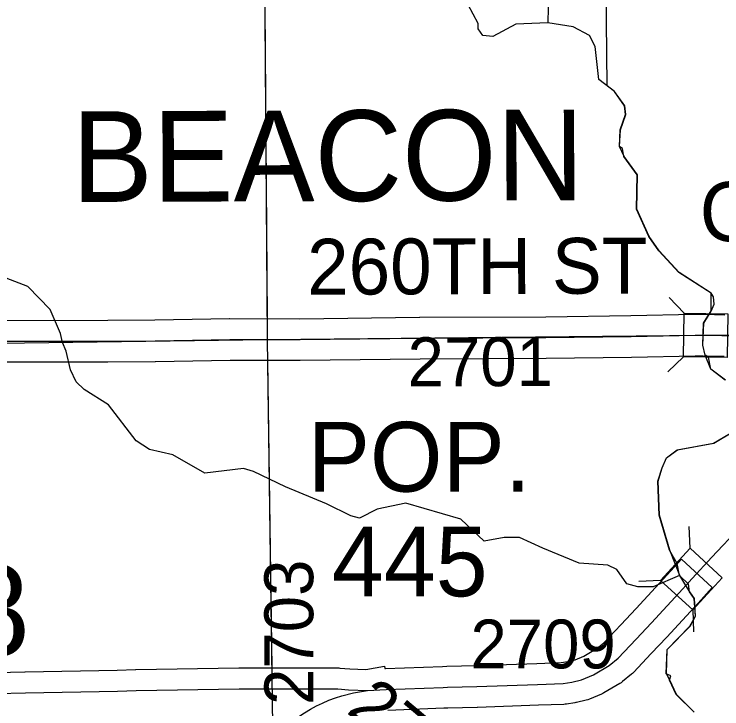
# Model space of a CAD drawing. Extents: x 23.6 to 68.7, y -63 to -29.
# Drawn here: x 41.355 to 42.369, y -50.14 to -49.145 of the extents above; entities that cross this region are included whole.
import ezdxf

# ---------------------------------------------------------------- set-up
doc = ezdxf.new("R2010")
doc.units = 0
for name, color, linetype in [('tdCoCityStreetMajor', 7, 'Continuous'), ('tdCoCityStreetMinor', 7, 'Continuous'), ('tdCoCorpBndry', 7, 'Continuous'), ('tdCoCorpPopTxt', 7, 'Continuous'), ('tdCoCorpTxt', 7, 'Continuous'), ('tdCoHydroRiver', 7, 'Continuous'), ('tdCoSecRdNmbr', 7, 'Continuous'), ('tdCoSecRdTxt', 7, 'Continuous'), ('tdCoSecRteBand', 7, 'Continuous'), ('tdCoSecRteCL', 7, 'Continuous'), ('tdCoSectLine', 7, 'Continuous'), ('tdCoSectLinePart', 7, 'Continuous'), ('tdCoSectNmbr', 7, 'Continuous'), ('tdCoStrucSec', 7, 'Continuous'), ('tdCoStrucSecCoName', 7, 'Continuous'), ('tdCoSurfAsphalt', 7, 'Continuous'), ('tdCoSurfConcUnbanded', 7, 'Continuous'), ('tdCoSurfGravel', 7, 'Continuous')]:
    doc.layers.add(name, color=color, linetype=linetype)

msp = doc.modelspace()

# ---------------------------------------------------------------- linework, layer by layer
at = {"layer": 'tdCoCityStreetMajor'}
msp.add_lwpolyline([(42.3684, -49.6051), (42.4442, -49.6055), (42.4581, -49.6056), (42.5328, -49.6033), (42.5455, -49.6033), (42.5532, -49.6033), (42.6068, -49.6024), (42.6187, -49.6022), (42.6288, -49.5986)], dxfattribs=at)
at = {"layer": 'tdCoCityStreetMinor'}
msp.add_line((42.3426, -49.6047), (42.3684, -49.6051), dxfattribs=at)
at = {"layer": 'tdCoCorpBndry'}
for points in [[(42.3737, -49.669), (42.353, -49.6534), (42.3449, -49.633), (42.3416, -49.6188), (42.3429, -49.5872), (42.3535, -49.5702), (42.3574, -49.5601), (42.3568, -49.5498), (42.3535, -49.5445), (42.3075, -49.515), (42.2788, -49.4837), (42.2644, -49.4633), (42.2466, -49.424), (42.2477, -49.375), (42.2285, -49.3484), (42.2221, -49.3342), (42.2235, -49.3105), (42.2311, -49.2884), (42.2294, -49.2758), (42.215, -49.2554), (42.2044, -49.2472), (42.2029, -49.1079)], [(42.3292, -50.1446), (42.3037, -50.1196), (42.2941, -50.0991), (42.2892, -50.0897), (42.2905, -50.055), (42.3233, -50.0215), (42.3311, -50.0072), (42.3293, -49.982), (42.3229, -49.9726), (42.3171, -49.9632), (42.3084, -49.949), (42.2939, -49.9129), (42.2792, -49.8625), (42.2772, -49.8136), (42.2833, -49.7946), (42.2895, -49.7803), (42.3051, -49.7691), (42.3571, -49.7592), (42.387, -49.7415)]]:
    msp.add_lwpolyline(points, dxfattribs=at)
at = {"layer": 'tdCoHydroRiver'}
for points in [[(42.5382, -48.744), (42.5335, -48.7456), (42.4991, -48.7807), (42.4865, -48.7903), (42.3983, -48.8053), (42.3496, -48.8279), (42.318, -48.8313), (42.3039, -48.8409), (42.3043, -48.8835), (42.2903, -48.9074), (42.2715, -48.9154), (42.2318, -48.8937), (42.2144, -48.8923), (42.2003, -48.9003), (42.1925, -48.9146), (42.1852, -48.9762), (42.165, -49.0033), (42.1339, -49.0604), (42.1202, -49.1126), (42.1191, -49.1568)], [(42.1191, -49.1568), (42.0733, -49.1588), (42.0403, -49.1765), (42.0261, -49.1751), (42.0197, -49.1657), (42.0196, -49.1578), (42.0052, -49.1311), (41.9924, -49.1217), (41.9672, -49.122), (41.9325, -49.1286), (41.9009, -49.1257), (41.8739, -49.1055), (41.8578, -49.0741), (41.853, -49.0646), (41.8513, -49.052), (41.8465, -49.0458), (41.8382, -49.0048), (41.8268, -48.9639), (41.7658, -48.8587), (41.7482, -48.8383), (41.737, -48.8195)], [(42.3733, -49.669), (42.3527, -49.6534), (42.3493, -49.6361), (42.3446, -49.633), (42.3413, -49.6188), (42.3425, -49.5872), (42.3534, -49.5697), (42.3532, -49.5445), (42.3071, -49.5149), (42.2784, -49.4836), (42.264, -49.4633), (42.2463, -49.424), (42.2474, -49.375), (42.2282, -49.3484), (42.2265, -49.3373), (42.2218, -49.3342), (42.2231, -49.3105), (42.2308, -49.2884), (42.2291, -49.2757), (42.2147, -49.2554), (42.1924, -49.2382), (42.1873, -49.1909), (42.1792, -49.1752), (42.1554, -49.1628), (42.1191, -49.1568)], [(42.3081, -49.949), (42.2704, -49.9652), (42.2483, -49.9654), (42.2324, -49.9608), (42.218, -49.9404), (42.2053, -49.9342), (42.1643, -49.9315), (42.112, -49.9099), (42.0787, -49.8944), (42.0566, -49.8946), (42.0282, -49.8996), (41.9948, -49.8684), (41.9156, -49.8454), (41.8747, -49.8537), (41.8495, -49.8666), (41.8369, -49.8635), (41.802, -49.8465), (41.7433, -49.8218), (41.6974, -49.8001), (41.6831, -49.7955), (41.6279, -49.8024), (41.5819, -49.776), (41.5487, -49.7684), (41.5296, -49.756), (41.4897, -49.7043), (41.4547, -49.6825), (41.4436, -49.6715), (41.4355, -49.6543), (41.429, -49.6275), (41.4241, -49.6149), (41.4208, -49.6023), (41.4063, -49.5677), (41.3744, -49.5349), (41.2493, -49.4871)], [(42.3081, -49.949), (42.3048, -49.9317), (42.2935, -49.9129), (42.2789, -49.8625), (42.2768, -49.8136), (42.283, -49.7946), (42.2891, -49.7803), (42.3048, -49.7691), (42.3568, -49.7591), (42.3866, -49.7415)], [(42.3289, -50.1446), (42.3034, -50.1196), (42.2937, -50.0991), (42.2953, -50.0928), (42.2889, -50.0897), (42.2902, -50.055), (42.323, -50.0215), (42.3307, -50.0072), (42.3289, -49.982), (42.3225, -49.9726), (42.3208, -49.9615), (42.3081, -49.949)]]:
    msp.add_lwpolyline(points, dxfattribs=at)
at = {"layer": 'tdCoSecRteBand'}
for points in [[(41.3368, -49.5834), (41.4886, -49.5832), (41.5561, -49.5826), (41.6633, -49.5808), (41.6635, -49.5808), (41.6638, -49.5808), (41.7641, -49.581), (41.9356, -49.5789), (41.9357, -49.5789), (41.9359, -49.5789), (42.1163, -49.5781), (42.2381, -49.5765), (42.3296, -49.5745), (42.3302, -49.5745), (42.3307, -49.5745), (42.3425, -49.5747), (42.343, -49.5747), (42.373, -49.5752)], [(42.3721, -49.6352), (42.3421, -49.6347), (42.3417, -49.6347), (42.3417, -49.6347), (42.3417, -49.6347), (42.3304, -49.6345), (42.2393, -49.6365), (42.2392, -49.6365), (42.239, -49.6365), (42.117, -49.6381), (42.1168, -49.6381), (42.1167, -49.6381), (41.9362, -49.6388), (41.7646, -49.641), (41.7644, -49.641), (41.7642, -49.641), (41.664, -49.6408), (41.557, -49.6426), (41.5568, -49.6426), (41.5567, -49.6426), (41.489, -49.6432), (41.4889, -49.6432), (41.4888, -49.6432), (41.3372, -49.6434)], [(41.3283, -50.0879), (41.3701, -50.0869), (41.3702, -50.0869), (41.3703, -50.0869), (41.5021, -50.0846), (41.5284, -50.0838), (41.5286, -50.0838), (41.5288, -50.0838), (41.6763, -50.0813), (41.6766, -50.0813), (41.6768, -50.0813), (41.7185, -50.0814), (41.8186, -50.0815), (41.8198, -50.0815), (41.8211, -50.0816), (41.8356, -50.0828), (41.8587, -50.0836), (41.8852, -50.079), (41.8858, -50.0823), (41.886, -50.0823), (41.8863, -50.0822), (41.8866, -50.0822), (41.9682, -50.0793), (41.9683, -50.0793), (41.9685, -50.0793), (41.9746, -50.0791), (42.0165, -50.078), (42.1035, -50.0751), (42.1382, -50.0737), (42.1478, -50.0721), (42.1583, -50.0697), (42.1711, -50.0644), (42.19, -50.0533), (42.1995, -50.0454), (42.2239, -50.0196), (42.2239, -50.0196), (42.2239, -50.0196), (42.246, -49.9963), (42.2905, -49.9478), (42.3108, -49.9257), (42.355, -49.9663), (42.3347, -49.9884), (42.29, -50.0371), (42.2898, -50.0372), (42.2897, -50.0374), (42.2675, -50.0608), (42.2419, -50.0879), (42.2406, -50.0893), (42.2392, -50.0904), (42.2264, -50.1011), (42.2245, -50.1026), (42.2224, -50.1038), (42.1997, -50.1171), (42.198, -50.1181), (42.1962, -50.1189), (42.1792, -50.1261), (42.1768, -50.1271), (42.1742, -50.1276), (42.1602, -50.1309), (42.1592, -50.1311), (42.1582, -50.1312), (42.1459, -50.1332), (42.1441, -50.1335), (42.1424, -50.1336), (42.1059, -50.135), (42.1058, -50.135), (42.1057, -50.135), (42.0184, -50.138), (42.0183, -50.138), (42.0181, -50.138), (41.9762, -50.1391), (41.9702, -50.1392), (41.8898, -50.1422)]]:
    msp.add_lwpolyline(points, dxfattribs=at)
at = {"layer": 'tdCoSecRteCL'}
for points in [[(40.719, -49.6241), (40.8133, -49.6231), (40.9231, -49.6215), (41.0761, -49.6193), (41.1964, -49.6166), (41.3368, -49.6134), (41.4888, -49.6132), (41.5565, -49.6126), (41.6638, -49.6108), (41.7642, -49.611), (41.936, -49.6089), (42.1166, -49.6081), (42.2386, -49.6065), (42.3303, -49.6045), (42.3421, -49.6047), (42.3426, -49.6047)], [(42.3128, -49.9679), (42.3171, -49.9632), (42.3171, -49.9632), (42.3261, -49.9534), (42.3542, -49.9228), (42.3699, -49.9062), (42.3883, -49.8868), (42.4193, -49.8533), (42.4603, -49.8089), (42.4749, -49.793), (42.4926, -49.7739), (42.5012, -49.7662)], [(41.8608, -50.1137), (41.8876, -50.1122), (41.9693, -50.1093), (41.9754, -50.1091), (42.0174, -50.108), (42.1047, -50.1051), (42.1412, -50.1036), (42.1535, -50.1016), (42.1675, -50.0984), (42.1846, -50.0912), (42.2072, -50.0779), (42.2201, -50.0673), (42.2457, -50.0402), (42.2679, -50.0168), (42.3126, -49.9681)], [(40.7178, -50.1262), (40.7476, -50.1259), (40.9092, -50.124), (41.0683, -50.122), (41.2173, -50.12), (41.3289, -50.1179), (41.3709, -50.1169), (41.5029, -50.1146), (41.5293, -50.1138), (41.6768, -50.1113), (41.7184, -50.1114), (41.8185, -50.1115), (41.8338, -50.1128), (41.8608, -50.1137)], [(41.2908, -50.6166), (41.3, -50.6099), (41.3493, -50.5608), (41.3902, -50.5196), (41.441, -50.4683), (41.4854, -50.4239), (41.5722, -50.3371), (41.6129, -50.2962), (41.663, -50.2464), (41.7187, -50.1904), (41.7468, -50.163), (41.7545, -50.1569), (41.7625, -50.1511), (41.7707, -50.1456), (41.7791, -50.1406), (41.7878, -50.1359), (41.7966, -50.1317), (41.8057, -50.1278), (41.8149, -50.1244), (41.8243, -50.1213), (41.8408, -50.1171), (41.8608, -50.1137)]]:
    msp.add_lwpolyline(points, dxfattribs=at)
at = {"layer": 'tdCoSectLine'}
for points in [[(41.7101, -48.6246), (41.7173, -49.6109)], [(41.7173, -49.6109), (42.7264, -49.6006)], [(40.7079, -49.6245), (41.7173, -49.6109)], [(41.7173, -49.6109), (41.7311, -50.6141)]]:
    msp.add_lwpolyline(points, dxfattribs=at)
at = {"layer": 'tdCoSectLinePart'}
for points in [[(41.7101, -48.6246), (41.7171, -49.5809)], [(41.7177, -49.6412), (41.7238, -50.0814)]]:
    msp.add_lwpolyline(points, dxfattribs=at)
at = {"layer": 'tdCoStrucSec'}
for p, q in [((42.3148, -49.573), (42.293, -49.5505)), ((42.3138, -49.6356), (42.2913, -49.6573)), ((42.3232, -49.91), (42.3218, -49.8787)), ((42.2808, -49.9561), (42.2495, -49.9574)), ((42.3269, -49.9984), (42.3282, -50.0297))]:
    msp.add_line(p, q, dxfattribs=at)
for points in [[(42.3148, -49.573), (42.3774, -49.574), (42.3764, -49.6366), (42.3138, -49.6356)], [(42.2808, -49.9561), (42.3232, -49.91), (42.3693, -49.9523), (42.3269, -49.9984)]]:
    msp.add_lwpolyline(points, close=True, dxfattribs=at)
at = {"layer": 'tdCoSurfAsphalt'}
msp.add_lwpolyline([(41.7791, -50.1406), (41.7878, -50.1359), (41.7966, -50.1317), (41.8057, -50.1278), (41.8149, -50.1244), (41.8243, -50.1213), (41.8408, -50.1171), (41.8608, -50.1137), (41.8876, -50.1122), (41.9693, -50.1093), (41.9754, -50.1091), (42.0174, -50.108), (42.1047, -50.1051), (42.1412, -50.1036), (42.1535, -50.1016), (42.1675, -50.0984), (42.1846, -50.0912), (42.2072, -50.0779), (42.2201, -50.0673), (42.2457, -50.0402), (42.2679, -50.0168), (42.3126, -49.9681)], dxfattribs=at)
at = {"layer": 'tdCoSurfConcUnbanded'}
msp.add_lwpolyline([(42.3128, -49.9679), (42.3171, -49.9632), (42.3171, -49.9632), (42.3261, -49.9534), (42.3542, -49.9228), (42.3699, -49.9062), (42.3883, -49.8868), (42.4193, -49.8533), (42.4603, -49.8089), (42.4749, -49.793), (42.4926, -49.7739), (42.5012, -49.7662)], dxfattribs=at)
at = {"layer": 'tdCoSurfGravel'}
msp.add_line((42.3421, -49.6047), (42.3426, -49.6047), dxfattribs=at)
for points in [[(41.3368, -49.6134), (41.4888, -49.6132), (41.5565, -49.6126), (41.6638, -49.6108), (41.7642, -49.611), (41.936, -49.6089), (42.1166, -49.6081), (42.2386, -49.6065), (42.3303, -49.6045), (42.3421, -49.6047)], [(39.6071, -50.1422), (39.7561, -50.1393), (39.9026, -50.1373), (40.0234, -50.1356), (40.162, -50.1329), (40.3243, -50.1315), (40.4656, -50.1297), (40.5903, -50.1276), (40.624, -50.1271), (40.7178, -50.1262), (40.7476, -50.1259), (40.9092, -50.124), (41.0683, -50.122), (41.2173, -50.12), (41.3289, -50.1179), (41.3709, -50.1169), (41.5029, -50.1146), (41.5293, -50.1138), (41.6768, -50.1113), (41.7184, -50.1114)], [(41.7184, -50.1114), (41.8185, -50.1115), (41.8338, -50.1128), (41.8608, -50.1137)]]:
    msp.add_lwpolyline(points, dxfattribs=at)

# ---------------------------------------------------------------- texts
at = {"layer": 'tdCoCorpPopTxt'}
for s, p in [('POP.', (41.7752, -49.8288)), ('445', (41.8099, -49.9788))]:
    msp.add_text(s, height=0.1, dxfattribs=at).set_placement(p)
at = {"layer": 'tdCoCorpTxt'}
msp.add_text('BEACON', height=0.13, rotation=0.2074, dxfattribs=at).set_placement((41.4373, -49.4138))
at = {"layer": 'tdCoSecRdNmbr'}
for s, rotation, p in [('2701', 0.0328, (41.9183, -49.6777)), ('2703', 90.0304, (41.7832, -50.1344)), ('2709', 0.0329, (42.0084, -50.0822)), ('2707', 320.0327, (41.829, -50.1444))]:
    msp.add_text(s, height=0.07, rotation=rotation, dxfattribs=at).set_placement(p)
at = {"layer": 'tdCoSecRdTxt'}
msp.add_text('260TH ST', height=0.08, rotation=0.2069, dxfattribs=at).set_placement((41.7745, -49.5466))
at = {"layer": 'tdCoSectNmbr'}
msp.add_text('28', height=0.13, rotation=1.0322, dxfattribs=at).set_placement((41.1844, -50.0666))
at = {"layer": 'tdCoStrucSecCoName'}
msp.add_text('GF272586.5', height=0.085, dxfattribs=at).set_placement((42.3368, -49.47))

doc.saveas('drawing.dxf')
